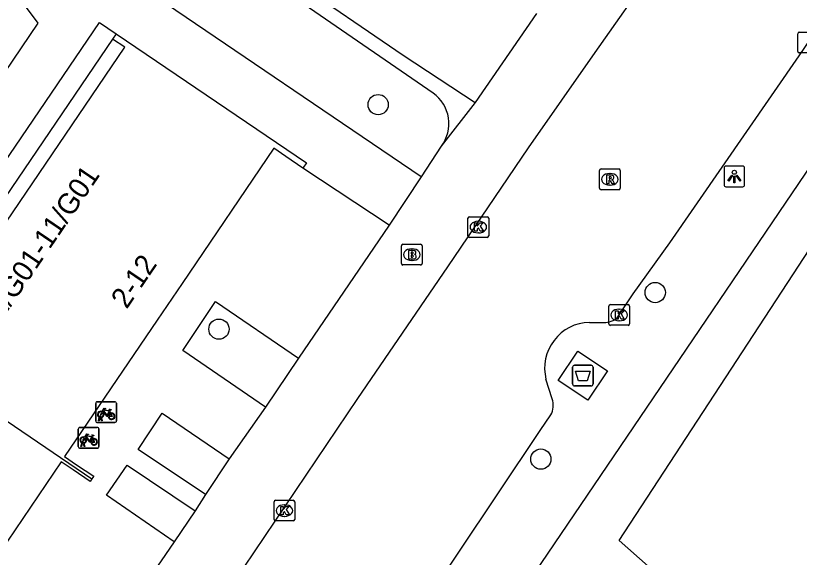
# Model space of a CAD drawing. Extents: x 159040 to 160094, y 381214 to 382518.
# Drawn here: x 159843.26 to 159881.08, y 382086.26 to 382112.4 of the extents above; entities that cross this region are included whole.
import ezdxf

# ---------------------------------------------------------------- set-up
doc = ezdxf.new("R2010")
doc.units = 0
for name, color, linetype in [('IMGEO_Afval_apart_plaats', 7, 'Continuous'), ('IMGEO_Boom', 7, 'Continuous'), ('IMGEO_Brandkraan', 7, 'Continuous'), ('IMGEO_Fietsenrek', 7, 'Continuous'), ('IMGEO_Groenvoorziening', 7, 'Continuous'), ('IMGEO_Haag', 7, 'Continuous'), ('IMGEO_Kolk', 7, 'Continuous'), ('IMGEO_Lichtpunt', 7, 'Continuous'), ('IMGEO_Pand', 7, 'Continuous'), ('IMGEO_Pand_nummerreeks', 7, 'Continuous'), ('IMGEO_Rijbaan_lokaal_gesloten', 7, 'Continuous'), ('IMGEO_Rijbaan_lokaal_open', 7, 'Continuous'), ('IMGEO_Rioolput', 7, 'Continuous'), ('IMGEO_Voetpad_gesloten', 7, 'Continuous'), ('IMGEO_Voetpad_open', 7, 'Continuous')]:
    doc.layers.add(name, color=color, linetype=linetype)

msp = doc.modelspace()

# ---------------------------------------------------------------- linework, layer by layer
at = {"layer": 'IMGEO_Afval_apart_plaats'}
for p, q in [((159870.236, 382095.53), (159871.026, 382095.53)), ((159871.026, 382095.53), (159870.236, 382095.53)), ((159870.136, 382094.63), (159870.136, 382095.43)), ((159870.136, 382095.43), (159870.136, 382094.63)), ((159871.126, 382095.43), (159871.126, 382094.63)), ((159871.126, 382094.63), (159871.126, 382095.43)), ((159871.026, 382094.53), (159870.236, 382094.53)), ((159870.236, 382094.53), (159871.026, 382094.53))]:
    msp.add_line(p, q, dxfattribs=at)
msp.add_lwpolyline([(159870.279, 382095.244), (159870.983, 382095.244), (159870.834, 382094.774), (159870.428, 382094.774), (159870.279, 382095.244)], dxfattribs=at)
for centre, start, end in [((159870.236, 382095.43), 90, 180), ((159870.236, 382095.43), 90, 180), ((159871.026, 382095.43), 0, 90), ((159871.026, 382095.43), 360, 90), ((159870.236, 382094.63), 180, 270), ((159870.236, 382094.63), 180, 270), ((159871.026, 382094.63), 270, 0), ((159871.026, 382094.63), 270, 0)]:
    msp.add_arc(centre, 0.1, start, end, dxfattribs=at)
at = {"layer": 'IMGEO_Boom'}
for centre in [(159860.752, 382108.108), (159874.125, 382099.038), (159853.068, 382097.273), (159868.604, 382091.001)]:
    msp.add_circle(centre, 0.489, dxfattribs=at)
at = {"layer": 'IMGEO_Brandkraan'}
for p, q in [((159861.876, 382100.443), (159861.876, 382101.295)), ((159861.951, 382101.369), (159862.803, 382101.369)), ((159862.877, 382101.295), (159862.877, 382100.443)), ((159862.364, 382101.149), (159862.389, 382101.149)), ((159862.387, 382100.589), (159862.362, 382100.589)), ((159862.803, 382100.369), (159861.951, 382100.369))]:
    msp.add_line(p, q, dxfattribs=at)
for points in [[(159861.876, 382100.443), (159861.876, 382101.295)], [(159861.951, 382101.369), (159862.803, 382101.369)], [(159862.877, 382101.295), (159862.877, 382100.443)], [(159862.224, 382101.069), (159862.224, 382100.669), (159862.437, 382100.669)], [(159862.455, 382101.069), (159862.224, 382101.069)], [(159862.403, 382100.988), (159862.349, 382100.988), (159862.349, 382100.912)], [(159862.349, 382100.912), (159862.402, 382100.912)], [(159862.411, 382100.836), (159862.349, 382100.836), (159862.349, 382100.755)], [(159862.349, 382100.755), (159862.411, 382100.755)], [(159862.803, 382100.369), (159861.951, 382100.369)]]:
    msp.add_lwpolyline(points, dxfattribs=at)
for centre, radius, start, end in [((159861.953, 382101.293), 0.0765, 91.552, 178.448), ((159861.953, 382101.293), 0.0765, 91.552, 178.448), ((159862.801, 382101.293), 0.0765, 1.552, 88.448), ((159862.801, 382101.293), 0.0765, 1.552, 88.448), ((159862.404, 382100.95), 0.0379, 267.8285, 90.9355), ((159862.412, 382100.795), 0.0404, 269.8759, 90.5077), ((159862.459, 382100.924), 0.145, 59.4692, 91.5367), ((159862.484, 382100.971), 0.0922, 285.5137, 58.1501), ((159862.489, 382100.779), 0.105, 301.3115, 78.989), ((159861.953, 382100.445), 0.0765, 181.552, 268.448), ((159861.953, 382100.445), 0.0765, 181.552, 268.448), ((159862.443, 382100.92), 0.251, 268.6676, 293.5347), ((159862.801, 382100.445), 0.0765, 271.552, 358.448), ((159862.801, 382100.445), 0.0765, 271.552, 358.448)]:
    msp.add_arc(centre, radius, start, end, dxfattribs=at)
for centre, major_axis, ratio, start_param, end_param in [((159862.363, 382100.869), (-0.387, 0.002), 0.722429, 4.712389, 7.853982), ((159862.388, 382100.869), (-0.39, 0.002), 0.717154, 1.570796, 4.712389)]:
    msp.add_ellipse(centre, major_axis=major_axis, ratio=ratio, start_param=start_param, end_param=end_param, dxfattribs=at)
at = {"layer": 'IMGEO_Fietsenrek'}
for p, q in [((159847.12, 382092.843), (159847.12, 382093.684)), ((159847.12, 382093.684), (159847.12, 382092.843)), ((159847.195, 382093.768), (159848.036, 382093.768)), ((159848.036, 382093.768), (159847.195, 382093.768)), ((159848.12, 382093.693), (159848.12, 382092.852)), ((159848.12, 382092.852), (159848.12, 382093.693)), ((159847.807, 382093.317), (159847.843, 382093.222)), ((159847.247, 382092.852), (159847.286, 382093.012)), ((159847.316, 382093), (159847.281, 382092.852)), ((159847.358, 382093.024), (159847.357, 382093.028)), ((159847.399, 382092.852), (159847.365, 382092.994)), ((159847.389, 382093.035), (159847.39, 382093.028)), ((159847.397, 382092.998), (159847.432, 382092.852)), ((159846.353, 382092.528), (159847.194, 382092.528)), ((159847.194, 382092.528), (159846.353, 382092.528)), ((159848.045, 382092.768), (159847.204, 382092.768)), ((159847.204, 382092.768), (159848.045, 382092.768)), ((159847.281, 382092.852), (159847.247, 382092.852)), ((159847.432, 382092.852), (159847.399, 382092.852)), ((159846.278, 382091.603), (159846.278, 382092.444)), ((159846.278, 382092.444), (159846.278, 382091.603)), ((159847.278, 382092.453), (159847.278, 382091.612)), ((159847.278, 382091.612), (159847.278, 382092.453)), ((159846.405, 382091.612), (159846.444, 382091.772)), ((159846.474, 382091.76), (159846.439, 382091.612)), ((159846.516, 382091.784), (159846.515, 382091.788)), ((159846.557, 382091.612), (159846.523, 382091.754)), ((159846.547, 382091.795), (159846.548, 382091.788)), ((159846.555, 382091.758), (159846.59, 382091.612)), ((159846.965, 382092.077), (159847.001, 382091.982)), ((159847.203, 382091.528), (159846.362, 382091.528)), ((159846.362, 382091.528), (159847.203, 382091.528)), ((159846.439, 382091.612), (159846.405, 382091.612)), ((159846.59, 382091.612), (159846.557, 382091.612))]:
    msp.add_line(p, q, dxfattribs=at)
for points in [[(159847.454, 382093.242), (159847.402, 382093.152), (159847.362, 382093.127), (159847.363, 382093.174), (159847.418, 382093.268)], [(159847.433, 382093.294), (159847.528, 382093.458), (159847.614, 382093.444), (159847.616, 382093.435), (159847.56, 382093.424), (159847.533, 382093.379), (159847.789, 382093.338)], [(159847.729, 382093.05), (159847.679, 382093.05), (159847.488, 382093.301), (159847.469, 382093.269)], [(159847.776, 382093.313), (159847.519, 382093.354), (159847.502, 382093.325), (159847.669, 382093.105), (159847.776, 382093.313)], [(159847.824, 382093.215), (159847.794, 382093.292), (159847.685, 382093.074), (159847.728, 382093.074)], [(159847.789, 382093.338), (159847.814, 382093.387), (159847.808, 382093.391), (159847.785, 382093.395), (159847.773, 382093.402), (159847.772, 382093.405), (159847.774, 382093.41), (159847.869, 382093.395), (159847.871, 382093.385), (159847.861, 382093.372), (159847.849, 382093.366), (159847.835, 382093.372), (159847.807, 382093.317)], [(159847.758, 382093.074), (159847.878, 382093.073), (159847.834, 382093.187)], [(159847.854, 382093.194), (159847.909, 382093.049), (159847.759, 382093.049)], [(159846.591, 382092.054), (159846.686, 382092.218), (159846.772, 382092.204), (159846.774, 382092.195), (159846.718, 382092.184), (159846.691, 382092.139), (159846.947, 382092.098)], [(159846.934, 382092.073), (159846.677, 382092.114), (159846.66, 382092.085), (159846.827, 382091.865), (159846.934, 382092.073)], [(159846.947, 382092.098), (159846.972, 382092.147), (159846.966, 382092.151), (159846.943, 382092.155), (159846.931, 382092.162), (159846.93, 382092.165), (159846.932, 382092.17), (159847.027, 382092.155), (159847.029, 382092.145), (159847.019, 382092.132), (159847.007, 382092.126), (159846.993, 382092.132), (159846.965, 382092.077)], [(159846.612, 382092.002), (159846.56, 382091.912), (159846.52, 382091.887), (159846.521, 382091.934), (159846.576, 382092.028)], [(159846.887, 382091.81), (159846.837, 382091.81), (159846.646, 382092.061), (159846.627, 382092.029)], [(159846.982, 382091.975), (159846.952, 382092.052), (159846.843, 382091.834), (159846.886, 382091.834)], [(159846.916, 382091.834), (159847.036, 382091.833), (159846.992, 382091.947)], [(159847.012, 382091.954), (159847.067, 382091.809), (159846.917, 382091.809)]]:
    msp.add_lwpolyline(points, dxfattribs=at)
for centre, radius, start, end in [((159847.198, 382093.69), 0.0779, 92.4484, 184.2845), ((159847.198, 382093.69), 0.0779, 92.4484, 184.2845), ((159848.042, 382093.69), 0.0779, 2.4484, 94.2845), ((159848.042, 382093.69), 0.0779, 2.4484, 94.2845), ((159847.36, 382093.153), 0.159, 62.6766, 242.1369), ((159847.36, 382093.153), 0.129, 63.3192, 238.903), ((159847.36, 382093.153), 0.129, 283.6043, 43.4302), ((159847.36, 382093.153), 0.159, 283.5766, 46.6042), ((159847.34, 382093.024), 0.0499, 12.8025, 158.6934), ((159847.36, 382093.153), 0.159, 253.9967, 271.7867), ((159847.34, 382093.024), 0.0174, 12.8025, 163.4502), ((159847.36, 382093.153), 0.129, 253.415, 269.0204), ((159847.887, 382093.069), 0.159, 113.3408, 178.3217), ((159847.887, 382093.069), 0.159, 187.0065, 105.7708), ((159847.887, 382093.069), 0.129, 113.923, 177.9556), ((159847.887, 382093.069), 0.129, 188.6715, 104.5883), ((159846.356, 382092.45), 0.0779, 92.4484, 184.2845), ((159846.356, 382092.45), 0.0779, 92.4484, 184.2845), ((159847.198, 382092.846), 0.0779, 182.4484, 274.2845), ((159847.198, 382092.846), 0.0779, 182.4484, 274.2845), ((159847.2, 382092.45), 0.0779, 2.4484, 94.2845), ((159847.2, 382092.45), 0.0779, 2.4484, 94.2845), ((159848.042, 382092.846), 0.0779, 272.4484, 4.2845), ((159848.042, 382092.846), 0.0779, 272.4484, 4.2845), ((159846.518, 382091.913), 0.159, 62.6766, 242.1369), ((159846.518, 382091.913), 0.129, 63.3192, 238.903), ((159846.498, 382091.784), 0.0499, 12.8025, 158.6934), ((159846.518, 382091.913), 0.159, 253.9967, 271.7867), ((159846.498, 382091.784), 0.0174, 12.8025, 163.4502), ((159846.518, 382091.913), 0.129, 253.415, 269.0204), ((159846.518, 382091.913), 0.129, 283.6043, 43.4302), ((159846.518, 382091.913), 0.159, 283.5766, 46.6042), ((159847.045, 382091.829), 0.159, 113.3408, 178.3217), ((159847.045, 382091.829), 0.159, 187.0065, 105.7708), ((159847.045, 382091.829), 0.129, 113.923, 177.9556), ((159847.045, 382091.829), 0.129, 188.6715, 104.5883), ((159846.356, 382091.606), 0.0779, 182.4484, 274.2845), ((159846.356, 382091.606), 0.0779, 182.4484, 274.2845), ((159847.2, 382091.606), 0.0779, 272.4484, 4.2845), ((159847.2, 382091.606), 0.0779, 272.4484, 4.2845)]:
    msp.add_arc(centre, radius, start, end, dxfattribs=at)
at = {"layer": 'IMGEO_Groenvoorziening'}
msp.add_lwpolyline([(159875.084, 382083.344), (159873.788, 382085.832), (159872.389, 382087.076), (159886.72, 382109), (159889.106, 382107.408)], dxfattribs=at)
at = {"layer": 'IMGEO_Haag'}
msp.add_lwpolyline([(159847.938, 382111.277), (159796.411, 382035.383)], dxfattribs=at)
at = {"layer": 'IMGEO_Kolk'}
for p, q in [((159881.004, 382110.68), (159881.004, 382111.532)), ((159881.079, 382111.606), (159881.931, 382111.606)), ((159881.931, 382110.606), (159881.079, 382110.606)), ((159865.16, 382102.7), (159866.012, 382102.7)), ((159865.085, 382101.774), (159865.085, 382102.626)), ((159865.573, 382102.48), (159865.598, 382102.48)), ((159866.086, 382102.626), (159866.086, 382101.774)), ((159866.012, 382101.7), (159865.16, 382101.7)), ((159865.596, 382101.92), (159865.571, 382101.92)), ((159871.884, 382097.531), (159871.884, 382098.383)), ((159871.959, 382098.457), (159872.811, 382098.457)), ((159872.372, 382098.237), (159872.397, 382098.237)), ((159872.885, 382098.383), (159872.885, 382097.531)), ((159872.811, 382097.457), (159871.959, 382097.457)), ((159872.395, 382097.677), (159872.37, 382097.677)), ((159855.727, 382088.088), (159855.727, 382088.94)), ((159855.802, 382089.014), (159856.654, 382089.014)), ((159856.215, 382088.794), (159856.24, 382088.794)), ((159856.728, 382088.94), (159856.728, 382088.088)), ((159856.654, 382088.014), (159855.802, 382088.014)), ((159856.238, 382088.234), (159856.213, 382088.234))]:
    msp.add_line(p, q, dxfattribs=at)
for points in [[(159881.004, 382110.68), (159881.004, 382111.532)], [(159881.079, 382111.606), (159881.931, 382111.606)], [(159881.931, 382110.606), (159881.079, 382110.606)], [(159865.16, 382102.7), (159866.012, 382102.7)], [(159865.085, 382101.774), (159865.085, 382102.626)], [(159865.406, 382102.4), (159865.529, 382102.4), (159865.529, 382102.249), (159865.659, 382102.4), (159865.823, 382102.4), (159865.677, 382102.249), (159865.83, 382102), (159865.678, 382102), (159865.593, 382102.164), (159865.529, 382102.097), (159865.529, 382102), (159865.406, 382102), (159865.406, 382102.4)], [(159866.086, 382102.626), (159866.086, 382101.774)], [(159866.012, 382101.7), (159865.16, 382101.7)], [(159871.884, 382097.531), (159871.884, 382098.383)], [(159871.959, 382098.457), (159872.811, 382098.457)], [(159872.205, 382098.157), (159872.328, 382098.157), (159872.328, 382098.006), (159872.458, 382098.157), (159872.622, 382098.157), (159872.476, 382098.006), (159872.629, 382097.757), (159872.477, 382097.757), (159872.392, 382097.921), (159872.328, 382097.854), (159872.328, 382097.757), (159872.205, 382097.757), (159872.205, 382098.157)], [(159872.885, 382098.383), (159872.885, 382097.531)], [(159872.811, 382097.457), (159871.959, 382097.457)], [(159855.727, 382088.088), (159855.727, 382088.94)], [(159855.802, 382089.014), (159856.654, 382089.014)], [(159856.048, 382088.714), (159856.171, 382088.714), (159856.171, 382088.563), (159856.301, 382088.714), (159856.465, 382088.714), (159856.319, 382088.563), (159856.472, 382088.314), (159856.32, 382088.314), (159856.235, 382088.478), (159856.171, 382088.411), (159856.171, 382088.314), (159856.048, 382088.314), (159856.048, 382088.714)], [(159856.728, 382088.94), (159856.728, 382088.088)], [(159856.654, 382088.014), (159855.802, 382088.014)]]:
    msp.add_lwpolyline(points, dxfattribs=at)
for centre, start, end in [((159881.081, 382111.53), 91.552, 178.448), ((159881.081, 382111.53), 91.552, 178.448), ((159881.081, 382110.682), 181.552, 268.448), ((159881.081, 382110.682), 181.552, 268.448), ((159865.162, 382102.624), 91.552, 178.448), ((159865.162, 382102.624), 91.552, 178.448), ((159866.01, 382102.624), 1.552, 88.448), ((159866.01, 382102.624), 1.552, 88.448), ((159865.162, 382101.776), 181.552, 268.448), ((159865.162, 382101.776), 181.552, 268.448), ((159866.01, 382101.776), 271.552, 358.448), ((159866.01, 382101.776), 271.552, 358.448), ((159871.961, 382098.381), 91.552, 178.448), ((159871.961, 382098.381), 91.552, 178.448), ((159872.809, 382098.381), 1.552, 88.448), ((159872.809, 382098.381), 1.552, 88.448), ((159871.961, 382097.533), 181.552, 268.448), ((159871.961, 382097.533), 181.552, 268.448), ((159872.809, 382097.533), 271.552, 358.448), ((159872.809, 382097.533), 271.552, 358.448), ((159855.804, 382088.938), 91.552, 178.448), ((159855.804, 382088.938), 91.552, 178.448), ((159856.652, 382088.938), 1.552, 88.448), ((159856.652, 382088.938), 1.552, 88.448), ((159855.804, 382088.09), 181.552, 268.448), ((159855.804, 382088.09), 181.552, 268.448), ((159856.652, 382088.09), 271.552, 358.448), ((159856.652, 382088.09), 271.552, 358.448)]:
    msp.add_arc(centre, 0.0765, start, end, dxfattribs=at)
for centre, major_axis, ratio, start_param, end_param in [((159865.572, 382102.2), (-0.387, 0.002), 0.722429, 4.712389, 7.853982), ((159865.597, 382102.2), (-0.39, 0.002), 0.717154, 1.570796, 4.712389), ((159872.371, 382097.957), (-0.387, 0.002), 0.722429, 4.712389, 7.853982), ((159872.396, 382097.957), (-0.39, 0.002), 0.717154, 1.570796, 4.712389), ((159856.214, 382088.514), (-0.387, 0.002), 0.722429, 4.712389, 7.853982), ((159856.239, 382088.514), (-0.39, 0.002), 0.717154, 1.570796, 4.712389)]:
    msp.add_ellipse(centre, major_axis=major_axis, ratio=ratio, start_param=start_param, end_param=end_param, dxfattribs=at)
at = {"layer": 'IMGEO_Lichtpunt'}
for p, q in [((159877.444, 382105.047), (159877.444, 382104.24)), ((159877.444, 382105.047), (159877.444, 382104.24)), ((159878.346, 382105.142), (159877.538, 382105.142)), ((159878.346, 382105.142), (159877.538, 382105.142)), ((159878.44, 382104.24), (159878.44, 382105.047)), ((159878.44, 382104.24), (159878.44, 382105.047)), ((159877.538, 382104.146), (159878.346, 382104.146)), ((159877.538, 382104.146), (159878.346, 382104.146))]:
    msp.add_line(p, q, dxfattribs=at)
for points in [[(159877.818, 382104.711), (159877.857, 382104.683), (159877.669, 382104.421), (159877.631, 382104.448), (159877.818, 382104.711)], [(159877.92, 382104.663), (159877.967, 382104.663), (159877.967, 382104.341), (159877.92, 382104.341), (159877.92, 382104.663)], [(159878.03, 382104.683), (159878.068, 382104.71), (159878.255, 382104.448), (159878.216, 382104.42), (159878.03, 382104.683)]]:
    msp.add_lwpolyline(points, dxfattribs=at)
msp.add_circle((159877.943, 382104.845), 0.0994, dxfattribs=at)
for centre, start, end in [((159877.538, 382105.047), 90, 180), ((159877.538, 382105.047), 90, 180), ((159878.346, 382105.047), 0, 90), ((159878.346, 382105.047), 0, 90), ((159877.538, 382104.24), 180, 270), ((159877.538, 382104.24), 180, 270), ((159878.346, 382104.24), 270, 0), ((159878.346, 382104.24), 270, 360)]:
    msp.add_arc(centre, 0.0946, start, end, dxfattribs=at)
at = {"layer": 'IMGEO_Pand'}
for points in [[(159848.111, 382111.532), (159847.938, 382111.277)], [(159848.111, 382111.532), (159857.293, 382105.298), (159857.124, 382105.05)], [(159838.335, 382095.887), (159848.518, 382110.885), (159847.938, 382111.277)], [(159857.124, 382105.05), (159856.299, 382105.611), (159855.721, 382106.003), (159851.288, 382099.472), (159850.093, 382097.712), (159845.62, 382091.123), (159846.198, 382090.731), (159847.023, 382090.17), (159846.939, 382090.046)], [(159838.335, 382095.887), (159846.939, 382090.046)], [(159846.939, 382090.046), (159846.854, 382089.922), (159846.028, 382090.483), (159845.451, 382090.875), (159840.993, 382084.309), (159839.786, 382082.53), (159835.264, 382075.869), (159835.842, 382075.477), (159836.667, 382074.916), (159836.583, 382074.792)]]:
    msp.add_lwpolyline(points, dxfattribs=at)
at = {"layer": 'IMGEO_Rijbaan_lokaal_gesloten'}
for points in [[(159838.185, 382062.056), (159839.083, 382063.381), (159843.376, 382069.762), (159849.537, 382078.848), (159853.786, 382085.045), (159859.772, 382093.927), (159864.122, 382100.283), (159868.006, 382106.028), (159871.226, 382110.62), (159874.113, 382114.736)], [(159872.251, 382097.775), (159873.055, 382098.97), (159874.837, 382101.436), (159881.077, 382110.472), (159883.045, 382113.401)], [(159870.947, 382097.598), (159871.553, 382097.592)], [(159869.155, 382093.909), (159868.852, 382094.855)], [(159819.074, 382019.506), (159825.954, 382029.527), (159841.353, 382052.223), (159847.883, 382061.829), (159854.072, 382070.925), (159862.598, 382083.443), (159868.567, 382092.381), (159869.087, 382093.133)]]:
    msp.add_lwpolyline(points, dxfattribs=at)
for centre, radius, start, end in [((159871.611, 382098.795), 1.205, 267.2625, 302.1196), ((159870.993, 382095.391), 2.207, 91.1977, 194.0599), ((159868.14, 382093.607), 1.059, 333.4083, 16.5758)]:
    msp.add_arc(centre, radius, start, end, dxfattribs=at)
at = {"layer": 'IMGEO_Rijbaan_lokaal_open'}
for points in [[(159849.133, 382119.038), (159849.978, 382118.622), (159850.561, 382118.334), (159856.545, 382114.219), (159861.958, 382110.504), (159865.429, 382108.205)], [(159868.391, 382112.509), (159865.429, 382108.205)], [(159865.429, 382108.205), (159863.801, 382106.101)], [(159863.801, 382106.101), (159862.823, 382104.618)], [(159861.29, 382102.295), (159857.124, 382105.05)], [(159862.823, 382104.618), (159861.29, 382102.295)], [(159861.29, 382102.295), (159856.9, 382095.877)], [(159855.319, 382093.506), (159851.319, 382096.243), (159852.894, 382098.602), (159856.9, 382095.877)], [(159856.9, 382095.877), (159855.319, 382093.506)], [(159855.319, 382093.506), (159853.567, 382091.011)], [(159852.421, 382089.292), (159849.162, 382091.456), (159850.33, 382093.21), (159853.567, 382091.011)], [(159853.567, 382091.011), (159852.421, 382089.292)], [(159850.912, 382087.003), (159847.638, 382089.254), (159848.641, 382090.711), (159851.921, 382088.501)], [(159852.421, 382089.292), (159851.921, 382088.501)], [(159851.921, 382088.501), (159850.912, 382087.003)], [(159850.912, 382087.003), (159846.644, 382080.78)]]:
    msp.add_lwpolyline(points, dxfattribs=at)
at = {"layer": 'IMGEO_Rioolput'}
for p, q in [((159871.508, 382105.005), (159872.36, 382105.005)), ((159871.433, 382104.079), (159871.433, 382104.931)), ((159871.921, 382104.785), (159871.946, 382104.785)), ((159872.434, 382104.931), (159872.434, 382104.079)), ((159871.944, 382104.225), (159871.919, 382104.225)), ((159872.36, 382104.005), (159871.508, 382104.005))]:
    msp.add_line(p, q, dxfattribs=at)
for points in [[(159871.508, 382105.005), (159872.36, 382105.005)], [(159871.433, 382104.079), (159871.433, 382104.931)], [(159872.022, 382104.703), (159871.77, 382104.705), (159871.77, 382104.305)], [(159871.948, 382104.624), (159871.894, 382104.624), (159871.894, 382104.543)], [(159872.434, 382104.931), (159872.434, 382104.079)], [(159871.77, 382104.305), (159871.894, 382104.305), (159871.894, 382104.467), (159871.905, 382104.467)], [(159871.894, 382104.543), (159871.946, 382104.543)], [(159871.952, 382104.438), (159872.023, 382104.305), (159872.163, 382104.305), (159872.098, 382104.431)], [(159872.36, 382104.005), (159871.508, 382104.005)]]:
    msp.add_lwpolyline(points, dxfattribs=at)
for centre, radius, start, end in [((159871.51, 382104.929), 0.0765, 91.552, 178.448), ((159871.51, 382104.929), 0.0765, 91.552, 178.448), ((159872.358, 382104.929), 0.0765, 1.552, 88.448), ((159872.358, 382104.929), 0.0765, 1.552, 88.448), ((159871.954, 382104.528), 0.0964, 77.0061, 93.1865), ((159871.968, 382104.585), 0.0378, 276.6634, 79.6772), ((159872.021, 382104.593), 0.109, 350.3612, 89.416), ((159871.904, 382104.414), 0.0533, 26.0293, 88.6989), ((159871.93, 382104.732), 0.19, 274.7715, 282.9687), ((159872.019, 382104.593), 0.112, 277.5842, 350.9817), ((159872.003, 382104.378), 0.108, 29.5134, 73.7905), ((159871.51, 382104.081), 0.0765, 181.552, 268.448), ((159871.51, 382104.081), 0.0765, 181.552, 268.448), ((159872.358, 382104.081), 0.0765, 271.552, 358.448), ((159872.358, 382104.081), 0.0765, 271.552, 358.448)]:
    msp.add_arc(centre, radius, start, end, dxfattribs=at)
for centre, major_axis, ratio, start_param, end_param in [((159871.92, 382104.505), (-0.387, 0.002), 0.722429, 4.712389, 7.853982), ((159871.945, 382104.505), (-0.39, 0.002), 0.717154, 1.570796, 4.712389)]:
    msp.add_ellipse(centre, major_axis=major_axis, ratio=ratio, start_param=start_param, end_param=end_param, dxfattribs=at)
at = {"layer": 'IMGEO_Voetpad_gesloten'}
for points in [[(159843.155, 382113.628), (159844.325, 382112.044), (159835.055, 382098.347), (159833.936, 382099.897), (159843.155, 382113.628)], [(159862.823, 382104.618), (159849.585, 382113.612)], [(159796.307, 382035.23), (159795.474, 382035.774), (159847.301, 382112.071), (159848.111, 382111.532)], [(159869.445, 382094.795), (159870.392, 382096.216), (159871.818, 382095.265), (159870.871, 382093.844), (159869.445, 382094.795)]]:
    msp.add_lwpolyline(points, dxfattribs=at)
at = {"layer": 'IMGEO_Voetpad_open'}
for points in [[(159863.41, 382108.666), (159851.733, 382116.704), (159849.585, 382113.612)], [(159867.667, 382084.559), (159886.474, 382112.298)]]:
    msp.add_lwpolyline(points, dxfattribs=at)
msp.add_arc((159862.348, 382107.192), 1.817, 323.1092, 54.2253, dxfattribs=at)

# ---------------------------------------------------------------- texts
at = {"layer": 'IMGEO_Pand_nummerreeks'}
for s, rotation, p in [('1/G01-11/G01', 55.8252, (159842.595, 382097.71)), ('2-12', 55.8244, (159848.615, 382098.205))]:
    msp.add_text(s, height=1, rotation=rotation, dxfattribs=at).set_placement(p)

doc.saveas('drawing.dxf')
